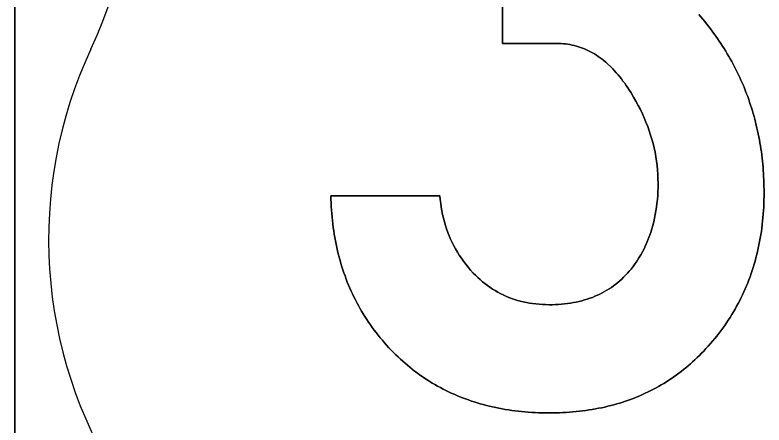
# Model space of a CAD drawing. Extents: x 10133 to 81668, y 5524 to 11018.
# Drawn here: x 35486.89 to 35533.3, y 8307.27 to 8332.68 of the extents above; entities that cross this region are included whole.
import ezdxf

# ---------------------------------------------------------------- set-up
doc = ezdxf.new("R2010")
doc.units = 0
doc.layers.add('DisPlatData', color=7, linetype='Continuous')

msp = doc.modelspace()

# ---------------------------------------------------------------- linework, layer by layer
at = {"layer": 'DisPlatData'}
for p, q in [((35486.892, 8374.479), (35486.892, 8286.979)), ((35486.892, 8374.479), (35486.892, 8286.979)), ((35486.892, 8286.979), (35486.892, 8374.479)), ((35486.892, 8286.979), (35486.892, 8374.479)), ((35491.595, 8330.567), (35491.597, 8330.566)), ((35491.597, 8330.566), (35491.595, 8330.567))]:
    msp.add_line(p, q, dxfattribs=at)
for points in [[(35517.104, 8337.48), (35517.104, 8330.916), (35520.458, 8330.916), (35520.599, 8330.915), (35520.737, 8330.908), (35520.874, 8330.898), (35521.008, 8330.884), (35521.145, 8330.866), (35521.278, 8330.844), (35521.412, 8330.818), (35521.541, 8330.788), (35521.674, 8330.753), (35521.803, 8330.715), (35521.928, 8330.673), (35522.058, 8330.626), (35522.183, 8330.576), (35522.308, 8330.521), (35522.433, 8330.463), (35522.553, 8330.401), (35522.674, 8330.334), (35522.795, 8330.263), (35522.916, 8330.189), (35523.033, 8330.11), (35523.149, 8330.028), (35523.266, 8329.941), (35523.378, 8329.85), (35523.491, 8329.756), (35523.603, 8329.657), (35523.824, 8329.447), (35523.933, 8329.336), (35524.041, 8329.221), (35524.149, 8329.102), (35524.253, 8328.979), (35524.358, 8328.853), (35524.462, 8328.721), (35524.562, 8328.586), (35524.666, 8328.447), (35524.766, 8328.304), (35524.862, 8328.157), (35524.962, 8328.006), (35525.058, 8327.851), (35525.212, 8327.595), (35525.362, 8327.338), (35525.503, 8327.079), (35525.637, 8326.82), (35525.762, 8326.56), (35525.878, 8326.298), (35525.987, 8326.036), (35526.091, 8325.772), (35526.187, 8325.507), (35526.274, 8325.241), (35526.353, 8324.974), (35526.424, 8324.706), (35526.491, 8324.437), (35526.549, 8324.167), (35526.595, 8323.896), (35526.641, 8323.623), (35526.674, 8323.35), (35526.699, 8323.076), (35526.72, 8322.8), (35526.728, 8322.523), (35526.733, 8322.246), (35526.733, 8321.991), (35526.724, 8321.739), (35526.712, 8321.491), (35526.691, 8321.247), (35526.666, 8321.006), (35526.637, 8320.768), (35526.603, 8320.535), (35526.562, 8320.304), (35526.516, 8320.078)], [(35526.516, 8320.078), (35526.562, 8320.304), (35526.603, 8320.535), (35526.637, 8320.768), (35526.666, 8321.006), (35526.691, 8321.247), (35526.712, 8321.491), (35526.724, 8321.739), (35526.733, 8321.991), (35526.733, 8322.246), (35526.728, 8322.523), (35526.72, 8322.8), (35526.699, 8323.076), (35526.674, 8323.35), (35526.641, 8323.623), (35526.595, 8323.896), (35526.549, 8324.167), (35526.491, 8324.437), (35526.424, 8324.706), (35526.353, 8324.974), (35526.274, 8325.241), (35526.187, 8325.507), (35526.091, 8325.772), (35525.987, 8326.036), (35525.878, 8326.298), (35525.762, 8326.56), (35525.637, 8326.82), (35525.503, 8327.079), (35525.362, 8327.338), (35525.212, 8327.595), (35525.058, 8327.851), (35524.962, 8328.006), (35524.862, 8328.157), (35524.766, 8328.304), (35524.666, 8328.447), (35524.562, 8328.586), (35524.462, 8328.721), (35524.358, 8328.853), (35524.253, 8328.979), (35524.149, 8329.102), (35524.041, 8329.221), (35523.933, 8329.336), (35523.824, 8329.447), (35523.603, 8329.657), (35523.491, 8329.756), (35523.378, 8329.85), (35523.266, 8329.941), (35523.149, 8330.028), (35523.033, 8330.11), (35522.916, 8330.189), (35522.795, 8330.263), (35522.674, 8330.334), (35522.553, 8330.401), (35522.433, 8330.463), (35522.308, 8330.521), (35522.183, 8330.576), (35522.058, 8330.626), (35521.928, 8330.673), (35521.803, 8330.715), (35521.674, 8330.753), (35521.541, 8330.788), (35521.412, 8330.818), (35521.278, 8330.844), (35521.145, 8330.866), (35521.008, 8330.884), (35520.874, 8330.898), (35520.737, 8330.908), (35520.599, 8330.915), (35520.458, 8330.916), (35517.104, 8330.916), (35517.104, 8337.48)], [(35532.82, 8325.853), (35532.774, 8326.034), (35532.728, 8326.213), (35532.683, 8326.392), (35532.633, 8326.57), (35532.578, 8326.747), (35532.524, 8326.924), (35532.466, 8327.099), (35532.408, 8327.274), (35532.349, 8327.448), (35532.287, 8327.621), (35532.224, 8327.793), (35532.158, 8327.964), (35532.087, 8328.135), (35532.02, 8328.304), (35531.945, 8328.473), (35531.87, 8328.641), (35531.795, 8328.808), (35531.716, 8328.975), (35531.637, 8329.14), (35531.558, 8329.305), (35531.47, 8329.468), (35531.387, 8329.631), (35531.299, 8329.794), (35531.208, 8329.955), (35531.116, 8330.116), (35531.024, 8330.275), (35530.928, 8330.434), (35530.828, 8330.592), (35530.728, 8330.749), (35530.628, 8330.906), (35530.524, 8331.061), (35530.416, 8331.216), (35530.312, 8331.369), (35530.199, 8331.522), (35530.087, 8331.674), (35529.974, 8331.825), (35529.858, 8331.976), (35529.741, 8332.125), (35529.624, 8332.275), (35529.499, 8332.423), (35529.378, 8332.57), (35529.253, 8332.716)], [(35529.253, 8332.716), (35529.378, 8332.57), (35529.499, 8332.423), (35529.624, 8332.275), (35529.741, 8332.125), (35529.858, 8331.976), (35529.974, 8331.825), (35530.087, 8331.674), (35530.199, 8331.522), (35530.312, 8331.369), (35530.416, 8331.216), (35530.524, 8331.061), (35530.628, 8330.906), (35530.728, 8330.749), (35530.828, 8330.592), (35530.928, 8330.434), (35531.024, 8330.275), (35531.116, 8330.116), (35531.208, 8329.955), (35531.299, 8329.794), (35531.387, 8329.631), (35531.47, 8329.468), (35531.558, 8329.305), (35531.637, 8329.14), (35531.716, 8328.975), (35531.795, 8328.808), (35531.87, 8328.641), (35531.945, 8328.473), (35532.02, 8328.304), (35532.087, 8328.135), (35532.158, 8327.964), (35532.224, 8327.793), (35532.287, 8327.621), (35532.349, 8327.448), (35532.408, 8327.274), (35532.466, 8327.099), (35532.524, 8326.924), (35532.578, 8326.747), (35532.633, 8326.57), (35532.683, 8326.392), (35532.728, 8326.213), (35532.774, 8326.034), (35532.82, 8325.853)], [(35525.603, 8309.083), (35525.774, 8309.158), (35525.945, 8309.236), (35526.112, 8309.315), (35526.278, 8309.398), (35526.445, 8309.482), (35526.608, 8309.57), (35526.77, 8309.66), (35526.933, 8309.752), (35527.091, 8309.847), (35527.249, 8309.945), (35527.403, 8310.045), (35527.558, 8310.148), (35527.712, 8310.253), (35527.862, 8310.361), (35528.012, 8310.471), (35528.162, 8310.583), (35528.308, 8310.698), (35528.453, 8310.816), (35528.595, 8310.937), (35528.741, 8311.06), (35528.878, 8311.185), (35529.02, 8311.313), (35529.158, 8311.443), (35529.295, 8311.576), (35529.428, 8311.712), (35529.562, 8311.85), (35529.703, 8312.002), (35529.845, 8312.155), (35529.978, 8312.31), (35530.116, 8312.466), (35530.245, 8312.624), (35530.374, 8312.783), (35530.499, 8312.943), (35530.624, 8313.106), (35530.741, 8313.269), (35530.862, 8313.434), (35530.974, 8313.6), (35531.087, 8313.768), (35531.195, 8313.937), (35531.303, 8314.108), (35531.408, 8314.28), (35531.508, 8314.453), (35531.603, 8314.628), (35531.699, 8314.805), (35531.795, 8314.983), (35531.883, 8315.163), (35531.97, 8315.343), (35532.053, 8315.526), (35532.137, 8315.709), (35532.216, 8315.895), (35532.291, 8316.081), (35532.366, 8316.269), (35532.437, 8316.459), (35532.503, 8316.65), (35532.566, 8316.843), (35532.628, 8317.036), (35532.691, 8317.232), (35532.745, 8317.429), (35532.799, 8317.627), (35532.849, 8317.827), (35532.899, 8318.028), (35532.945, 8318.231), (35532.987, 8318.435), (35533.028, 8318.641), (35533.066, 8318.847), (35533.099, 8319.056), (35533.133, 8319.266), (35533.162, 8319.477), (35533.187, 8319.69), (35533.212, 8319.904), (35533.233, 8320.12), (35533.249, 8320.337), (35533.266, 8320.556), (35533.278, 8320.776), (35533.287, 8320.998), (35533.295, 8321.221), (35533.299, 8321.445), (35533.299, 8321.671), (35533.299, 8321.87), (35533.295, 8322.068), (35533.291, 8322.265), (35533.283, 8322.461), (35533.274, 8322.657), (35533.262, 8322.851), (35533.249, 8323.046), (35533.237, 8323.238), (35533.22, 8323.431), (35533.199, 8323.622), (35533.178, 8323.813), (35533.158, 8324.002), (35533.133, 8324.191), (35533.103, 8324.379), (35533.074, 8324.566), (35533.045, 8324.753), (35533.012, 8324.938), (35532.978, 8325.123), (35532.941, 8325.307), (35532.903, 8325.49), (35532.862, 8325.672), (35532.82, 8325.853)], [(35532.82, 8325.853), (35532.862, 8325.672), (35532.903, 8325.49), (35532.941, 8325.307), (35532.978, 8325.123), (35533.012, 8324.938), (35533.045, 8324.753), (35533.074, 8324.566), (35533.103, 8324.379), (35533.133, 8324.191), (35533.158, 8324.002), (35533.178, 8323.813), (35533.199, 8323.622), (35533.22, 8323.431), (35533.237, 8323.238), (35533.249, 8323.046), (35533.262, 8322.851), (35533.274, 8322.657), (35533.283, 8322.461), (35533.291, 8322.265), (35533.295, 8322.068), (35533.299, 8321.87), (35533.299, 8321.671), (35533.299, 8321.445), (35533.295, 8321.221), (35533.287, 8320.998), (35533.278, 8320.776), (35533.266, 8320.556), (35533.249, 8320.337), (35533.233, 8320.12), (35533.212, 8319.904), (35533.187, 8319.69), (35533.162, 8319.477), (35533.133, 8319.266), (35533.099, 8319.056), (35533.066, 8318.847), (35533.028, 8318.641), (35532.987, 8318.435), (35532.945, 8318.231), (35532.899, 8318.028), (35532.849, 8317.827), (35532.799, 8317.627), (35532.745, 8317.429), (35532.691, 8317.232), (35532.628, 8317.036), (35532.566, 8316.843), (35532.503, 8316.65), (35532.437, 8316.459), (35532.366, 8316.269), (35532.291, 8316.081), (35532.216, 8315.895), (35532.137, 8315.709), (35532.053, 8315.526), (35531.97, 8315.343), (35531.883, 8315.163), (35531.795, 8314.983), (35531.699, 8314.805), (35531.603, 8314.628), (35531.508, 8314.453), (35531.408, 8314.28), (35531.303, 8314.108), (35531.195, 8313.937), (35531.087, 8313.768), (35530.974, 8313.6), (35530.862, 8313.434), (35530.741, 8313.269), (35530.624, 8313.106), (35530.499, 8312.943), (35530.374, 8312.783), (35530.245, 8312.624), (35530.116, 8312.466), (35529.978, 8312.31), (35529.845, 8312.155), (35529.703, 8312.002), (35529.562, 8311.85), (35529.428, 8311.712), (35529.295, 8311.576), (35529.158, 8311.443), (35529.02, 8311.313), (35528.878, 8311.185), (35528.741, 8311.06), (35528.595, 8310.937), (35528.453, 8310.816), (35528.308, 8310.698), (35528.162, 8310.583), (35528.012, 8310.471), (35527.862, 8310.361), (35527.712, 8310.253), (35527.558, 8310.148), (35527.403, 8310.045), (35527.249, 8309.945), (35527.091, 8309.847), (35526.933, 8309.752), (35526.77, 8309.66), (35526.608, 8309.57), (35526.445, 8309.482), (35526.278, 8309.398), (35526.112, 8309.315), (35525.945, 8309.236), (35525.774, 8309.158), (35525.603, 8309.083)], [(35526.516, 8320.078), (35526.466, 8319.854), (35526.408, 8319.634), (35526.349, 8319.418), (35526.278, 8319.206), (35526.208, 8318.996), (35526.128, 8318.791), (35526.045, 8318.588), (35525.958, 8318.39), (35525.866, 8318.195), (35525.766, 8318.003), (35525.662, 8317.815), (35525.549, 8317.631), (35525.437, 8317.45), (35525.316, 8317.273), (35525.187, 8317.098), (35525.058, 8316.928), (35524.949, 8316.796), (35524.837, 8316.669), (35524.72, 8316.546), (35524.603, 8316.426), (35524.483, 8316.311), (35524.362, 8316.2), (35524.237, 8316.092), (35524.108, 8315.989), (35523.974, 8315.89), (35523.841, 8315.795), (35523.703, 8315.704), (35523.566, 8315.617), (35523.42, 8315.534), (35523.278, 8315.455), (35523.128, 8315.38), (35522.978, 8315.309), (35522.824, 8315.243), (35522.666, 8315.18), (35522.508, 8315.121), (35522.345, 8315.066), (35522.178, 8315.016), (35522.012, 8314.969), (35521.841, 8314.927), (35521.666, 8314.888), (35521.491, 8314.854), (35521.312, 8314.823), (35521.128, 8314.797), (35520.945, 8314.775), (35520.758, 8314.757), (35520.566, 8314.743), (35520.374, 8314.733), (35520.179, 8314.726), (35519.979, 8314.724), (35519.77, 8314.727), (35519.566, 8314.735), (35519.362, 8314.749), (35519.162, 8314.768), (35518.962, 8314.792), (35518.77, 8314.821), (35518.574, 8314.856), (35518.387, 8314.897), (35518.199, 8314.943), (35518.016, 8314.994), (35517.833, 8315.051), (35517.654, 8315.112), (35517.479, 8315.18), (35517.304, 8315.253), (35517.133, 8315.331), (35516.962, 8315.414), (35516.799, 8315.503), (35516.633, 8315.597), (35516.474, 8315.697), (35516.316, 8315.802), (35516.162, 8315.913), (35516.008, 8316.028), (35515.858, 8316.15), (35515.708, 8316.276), (35515.566, 8316.408), (35515.42, 8316.546), (35515.283, 8316.688), (35515.124, 8316.865), (35514.97, 8317.044), (35514.824, 8317.226), (35514.683, 8317.412), (35514.549, 8317.6), (35514.42, 8317.791), (35514.299, 8317.984), (35514.187, 8318.181), (35514.074, 8318.381), (35513.974, 8318.583), (35513.879, 8318.788), (35513.787, 8318.997), (35513.704, 8319.208), (35513.629, 8319.422), (35513.558, 8319.639), (35513.495, 8319.859), (35513.437, 8320.082), (35513.383, 8320.307), (35513.341, 8320.536), (35513.299, 8320.768), (35513.266, 8321.002), (35513.241, 8321.239), (35513.22, 8321.479), (35506.466, 8321.479)], [(35506.466, 8321.479), (35506.47, 8321.255), (35506.479, 8321.033), (35506.487, 8320.811), (35506.504, 8320.592), (35506.516, 8320.373), (35506.537, 8320.157), (35506.558, 8319.941), (35506.583, 8319.727), (35506.608, 8319.515), (35506.637, 8319.304), (35506.67, 8319.094), (35506.708, 8318.886), (35506.745, 8318.68), (35506.783, 8318.474), (35506.829, 8318.271), (35506.874, 8318.068), (35506.924, 8317.868), (35506.974, 8317.668), (35507.029, 8317.471), (35507.087, 8317.274), (35507.145, 8317.079), (35507.208, 8316.886), (35507.27, 8316.693), (35507.341, 8316.503), (35507.412, 8316.313), (35507.483, 8316.126), (35507.558, 8315.939), (35507.637, 8315.755), (35507.72, 8315.571), (35507.804, 8315.389), (35507.891, 8315.209), (35507.979, 8315.03), (35508.074, 8314.852), (35508.166, 8314.676), (35508.266, 8314.501)], [(35508.266, 8314.501), (35508.166, 8314.676), (35508.074, 8314.852), (35507.979, 8315.03), (35507.891, 8315.209), (35507.804, 8315.389), (35507.72, 8315.571), (35507.637, 8315.755), (35507.558, 8315.939), (35507.483, 8316.126), (35507.412, 8316.313), (35507.341, 8316.503), (35507.27, 8316.693), (35507.208, 8316.886), (35507.145, 8317.079), (35507.087, 8317.274), (35507.029, 8317.471), (35506.974, 8317.668), (35506.924, 8317.868), (35506.874, 8318.068), (35506.829, 8318.271), (35506.783, 8318.474), (35506.745, 8318.68), (35506.708, 8318.886), (35506.67, 8319.094), (35506.637, 8319.304), (35506.608, 8319.515), (35506.583, 8319.727), (35506.558, 8319.941), (35506.537, 8320.157), (35506.516, 8320.373), (35506.504, 8320.592), (35506.487, 8320.811), (35506.479, 8321.033), (35506.47, 8321.255), (35506.466, 8321.479)], [(35506.466, 8321.479), (35513.22, 8321.479), (35513.241, 8321.239), (35513.266, 8321.002), (35513.299, 8320.768), (35513.341, 8320.536), (35513.383, 8320.307), (35513.437, 8320.082), (35513.495, 8319.859), (35513.558, 8319.639), (35513.629, 8319.422), (35513.704, 8319.208), (35513.787, 8318.997), (35513.879, 8318.788), (35513.974, 8318.583), (35514.074, 8318.381), (35514.187, 8318.181), (35514.299, 8317.984), (35514.42, 8317.791), (35514.549, 8317.6), (35514.683, 8317.412), (35514.824, 8317.226), (35514.97, 8317.044), (35515.124, 8316.865), (35515.283, 8316.688), (35515.42, 8316.546), (35515.566, 8316.408), (35515.708, 8316.276), (35515.858, 8316.15), (35516.008, 8316.028), (35516.162, 8315.913), (35516.316, 8315.802), (35516.474, 8315.697), (35516.633, 8315.597), (35516.799, 8315.503), (35516.962, 8315.414), (35517.133, 8315.331), (35517.304, 8315.253), (35517.479, 8315.18), (35517.654, 8315.112), (35517.833, 8315.051), (35518.016, 8314.994), (35518.199, 8314.943), (35518.387, 8314.897), (35518.574, 8314.856), (35518.77, 8314.821), (35518.962, 8314.792), (35519.162, 8314.768), (35519.362, 8314.749), (35519.566, 8314.735), (35519.77, 8314.727), (35519.979, 8314.724), (35520.179, 8314.726), (35520.374, 8314.733), (35520.566, 8314.743), (35520.758, 8314.757), (35520.945, 8314.775), (35521.128, 8314.797), (35521.312, 8314.823), (35521.491, 8314.854), (35521.666, 8314.888), (35521.841, 8314.927), (35522.012, 8314.969), (35522.178, 8315.016), (35522.345, 8315.066), (35522.508, 8315.121), (35522.666, 8315.18), (35522.824, 8315.243), (35522.978, 8315.309), (35523.128, 8315.38), (35523.278, 8315.455), (35523.42, 8315.534), (35523.566, 8315.617), (35523.703, 8315.704), (35523.841, 8315.795), (35523.974, 8315.89), (35524.108, 8315.989), (35524.237, 8316.092), (35524.362, 8316.2), (35524.483, 8316.311), (35524.603, 8316.426), (35524.72, 8316.546), (35524.837, 8316.669), (35524.949, 8316.796), (35525.058, 8316.928), (35525.187, 8317.098), (35525.316, 8317.273), (35525.437, 8317.45), (35525.549, 8317.631), (35525.662, 8317.815), (35525.766, 8318.003), (35525.866, 8318.195), (35525.958, 8318.39), (35526.045, 8318.588), (35526.128, 8318.791), (35526.208, 8318.996), (35526.278, 8319.206), (35526.349, 8319.418), (35526.408, 8319.634), (35526.466, 8319.854), (35526.516, 8320.078)], [(35508.266, 8314.501), (35508.366, 8314.328), (35508.47, 8314.156), (35508.574, 8313.986), (35508.683, 8313.817), (35508.795, 8313.65), (35508.912, 8313.484), (35509.029, 8313.319), (35509.145, 8313.156), (35509.27, 8312.995), (35509.395, 8312.835), (35509.52, 8312.676), (35509.654, 8312.519), (35509.787, 8312.363), (35509.92, 8312.208), (35510.062, 8312.056), (35510.204, 8311.904), (35510.345, 8311.754), (35510.487, 8311.617), (35510.624, 8311.483), (35510.77, 8311.351), (35510.912, 8311.221), (35511.058, 8311.094), (35511.204, 8310.97), (35511.354, 8310.848), (35511.499, 8310.729), (35511.654, 8310.613), (35511.804, 8310.498), (35511.958, 8310.387), (35512.116, 8310.278), (35512.27, 8310.172), (35512.429, 8310.068), (35512.591, 8309.967), (35512.749, 8309.868), (35512.912, 8309.772), (35513.079, 8309.678), (35513.245, 8309.588), (35513.412, 8309.499), (35513.579, 8309.413), (35513.749, 8309.33), (35513.92, 8309.249), (35514.095, 8309.171), (35514.27, 8309.096), (35514.445, 8309.023), (35514.624, 8308.952), (35514.804, 8308.884), (35514.983, 8308.819), (35515.166, 8308.756), (35515.349, 8308.696), (35515.533, 8308.638), (35515.72, 8308.583), (35515.908, 8308.531), (35516.099, 8308.481), (35516.287, 8308.433), (35516.483, 8308.388), (35516.674, 8308.346), (35516.87, 8308.306), (35517.066, 8308.269), (35517.266, 8308.234), (35517.466, 8308.202), (35517.666, 8308.173), (35517.87, 8308.146), (35518.074, 8308.122), (35518.279, 8308.1), (35518.487, 8308.081), (35518.695, 8308.064), (35518.904, 8308.05), (35519.116, 8308.038), (35519.329, 8308.029), (35519.545, 8308.023), (35519.762, 8308.019), (35519.979, 8308.018), (35520.195, 8308.019), (35520.408, 8308.023), (35520.62, 8308.029), (35520.828, 8308.038), (35521.041, 8308.05), (35521.245, 8308.063), (35521.453, 8308.08), (35521.658, 8308.099), (35521.862, 8308.121), (35522.062, 8308.145), (35522.262, 8308.171), (35522.462, 8308.2), (35522.658, 8308.232), (35522.853, 8308.266), (35523.049, 8308.303), (35523.241, 8308.342), (35523.433, 8308.384), (35523.62, 8308.428), (35523.808, 8308.475), (35523.995, 8308.525), (35524.178, 8308.576), (35524.362, 8308.631), (35524.545, 8308.688), (35524.724, 8308.748), (35524.903, 8308.81), (35525.083, 8308.874), (35525.258, 8308.941), (35525.433, 8309.011), (35525.603, 8309.083)], [(35525.603, 8309.083), (35525.433, 8309.011), (35525.258, 8308.941), (35525.083, 8308.874), (35524.903, 8308.81), (35524.724, 8308.748), (35524.545, 8308.688), (35524.362, 8308.631), (35524.178, 8308.576), (35523.995, 8308.525), (35523.808, 8308.475), (35523.62, 8308.428), (35523.433, 8308.384), (35523.241, 8308.342), (35523.049, 8308.303), (35522.853, 8308.266), (35522.658, 8308.232), (35522.462, 8308.2), (35522.262, 8308.171), (35522.062, 8308.145), (35521.862, 8308.121), (35521.658, 8308.099), (35521.453, 8308.08), (35521.245, 8308.063), (35521.041, 8308.05), (35520.828, 8308.038), (35520.62, 8308.029), (35520.408, 8308.023), (35520.195, 8308.019), (35519.979, 8308.018), (35519.762, 8308.019), (35519.545, 8308.023), (35519.329, 8308.029), (35519.116, 8308.038), (35518.904, 8308.05), (35518.695, 8308.064), (35518.487, 8308.081), (35518.279, 8308.1), (35518.074, 8308.122), (35517.87, 8308.146), (35517.666, 8308.173), (35517.466, 8308.202), (35517.266, 8308.234), (35517.066, 8308.269), (35516.87, 8308.306), (35516.674, 8308.346), (35516.483, 8308.388), (35516.287, 8308.433), (35516.099, 8308.481), (35515.908, 8308.531), (35515.72, 8308.583), (35515.533, 8308.638), (35515.349, 8308.696), (35515.166, 8308.756), (35514.983, 8308.819), (35514.804, 8308.884), (35514.624, 8308.952), (35514.445, 8309.023), (35514.27, 8309.096), (35514.095, 8309.171), (35513.92, 8309.249), (35513.749, 8309.33), (35513.579, 8309.413), (35513.412, 8309.499), (35513.245, 8309.588), (35513.079, 8309.678), (35512.912, 8309.772), (35512.749, 8309.868), (35512.591, 8309.967), (35512.429, 8310.068), (35512.27, 8310.172), (35512.116, 8310.278), (35511.958, 8310.387), (35511.804, 8310.498), (35511.654, 8310.613), (35511.499, 8310.729), (35511.354, 8310.848), (35511.204, 8310.97), (35511.058, 8311.094), (35510.912, 8311.221), (35510.77, 8311.351), (35510.624, 8311.483), (35510.487, 8311.617), (35510.345, 8311.754), (35510.204, 8311.904), (35510.062, 8312.056), (35509.92, 8312.208), (35509.787, 8312.363), (35509.654, 8312.519), (35509.52, 8312.676), (35509.395, 8312.835), (35509.27, 8312.995), (35509.145, 8313.156), (35509.029, 8313.319), (35508.912, 8313.484), (35508.795, 8313.65), (35508.683, 8313.817), (35508.574, 8313.986), (35508.47, 8314.156), (35508.366, 8314.328), (35508.266, 8314.501)]]:
    msp.add_lwpolyline(points, dxfattribs=at)
for centre, start, end in [((35466.267, 8342.383), 334.9895, 35.6629), ((35466.267, 8342.383), 334.9895, 35.6629), ((35516.925, 8318.75), 154.9897, 270.0001), ((35516.925, 8318.75), 154.9897, 270.0001)]:
    msp.add_arc(centre, 27.951, start, end, dxfattribs=at)

doc.saveas('drawing.dxf')
